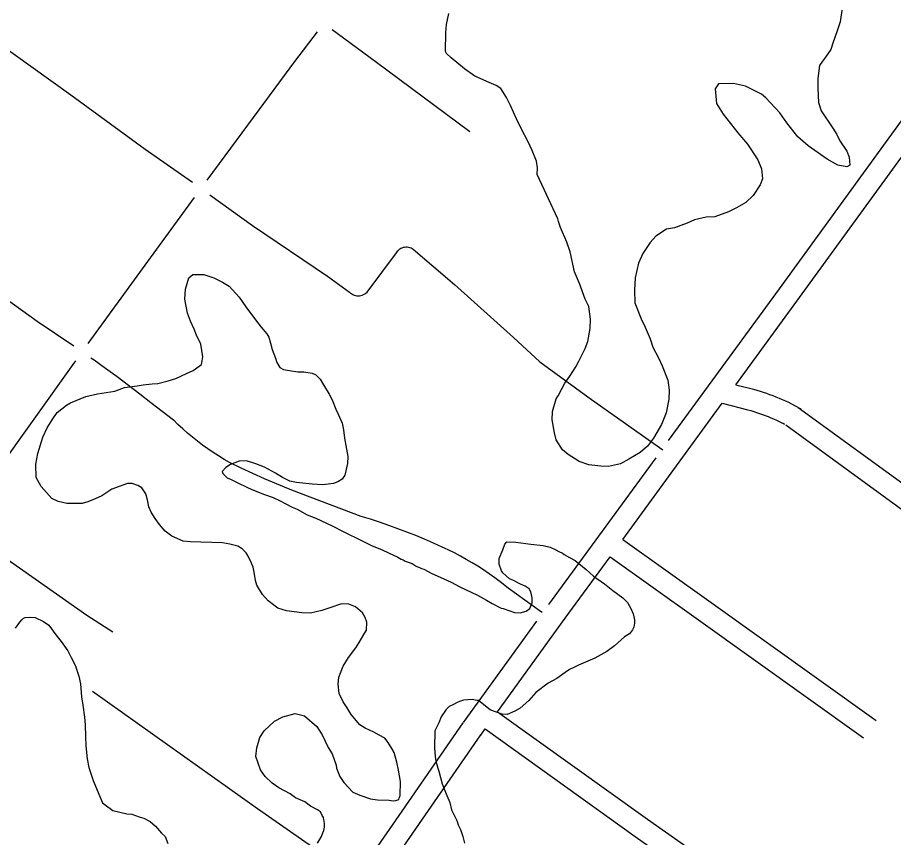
# Model space of a CAD drawing. Extents: x 3598634 to 3636690, y 517270 to 542944.
# Drawn here: x 3631986 to 3633219, y 536162 to 537317 of the extents above; entities that cross this region are included whole.
import ezdxf

# ---------------------------------------------------------------- set-up
doc = ezdxf.new("R2010")
doc.units = 0
doc.layers.add('V-ROAD-CNTR', color=7, linetype='Continuous')
doc.layers.add('V-SITE-VEGE', color=7, linetype='Continuous')

msp = doc.modelspace()

# ---------------------------------------------------------------- linework, layer by layer
at = {"layer": 'V-ROAD-CNTR'}
for p, q in [((3633085.4, 536767.3), (3633520.2, 536450.5)), ((3633067.7, 536743.1), (3633507.2, 536422.8))]:
    msp.add_line(p, q, dxfattribs=at)
for points in [[(3632902.8, 536720.9), (3633058.9, 536934.6), (3633331.6, 537310)], [(3632997.4, 536799.6), (3633083.2, 536917), (3633373.6, 537316.7)], [(3632232.7, 537084.4), (3632166.2, 537130.7), (3632061.2, 537207.3), (3631951.5, 537285.9), (3631935.6, 537298)], [(3632278.5, 537122.1), (3632326.3, 537186.6), (3632376.8, 537254.9), (3632408.5, 537296.5)], [(3632429.1, 537300), (3632489.7, 537255.3), (3632623.2, 537156)], [(3632253.3, 537087.7), (3632278.5, 537122.1)], [(3632086, 536857.5), (3632165.9, 536968.1), (3632235.6, 537063.4)], [(3632257.1, 537067.1), (3632317.1, 537023.9), (3632422.5, 536952.4), (3632453.7, 536929.9), (3632455.1, 536928.6), (3632456.7, 536927.5), (3632458.4, 536926.5), (3632460.2, 536925.7), (3632462.1, 536925.2), (3632464, 536924.9), (3632466, 536924.7), (3632467.9, 536924.8), (3632469.8, 536925.2), (3632471.7, 536925.7), (3632473.5, 536926.4), (3632475.2, 536927.4), (3632476.8, 536928.5), (3632478.3, 536929.8), (3632519.8, 536985.3), (3632520.7, 536986.9), (3632521.9, 536988.3), (3632523.2, 536989.6), (3632524.6, 536990.8), (3632526.1, 536991.7), (3632527.8, 536992.5), (3632529.5, 536993.1), (3632531.3, 536993.5), (3632533.1, 536993.6), (3632535, 536993.6), (3632536.8, 536993.4), (3632538.6, 536992.9), (3632540.3, 536992.3), (3632541.9, 536991.4), (3632543.4, 536990.4), (3632601.6, 536940.5), (3632684.7, 536866), (3632721.8, 536832), (3632794.4, 536778.6), (3632894.7, 536707.8)], [(3632065.6, 536854), (3632013.9, 536888.6), (3631899.3, 536970.7), (3631811.7, 537032)], [(3631912.7, 536613.7), (3631954.6, 536674), (3632064.6, 536827.8), (3632068.4, 536833)], [(3632089.7, 536837.4), (3632094, 536834.4), (3632110.2, 536822.7), (3632126.4, 536810.9), (3632142.4, 536799), (3632158.4, 536786.9), (3632174.2, 536774.7), (3632190, 536762.4), (3632205.7, 536750)], [(3632997.4, 536799.6), (3633022.3, 536793.2), (3633026.9, 536791.9), (3633031.5, 536790.6), (3633036.1, 536789.1), (3633040.6, 536787.6), (3633045.1, 536786), (3633049.6, 536784.3), (3633054, 536782.6), (3633058.5, 536780.7), (3633062.8, 536778.8), (3633067.2, 536776.8), (3633071.5, 536774.8), (3633075.8, 536772.6), (3633080, 536770.4), (3633089, 536765.5)], [(3632838.2, 536581.5), (3632978.4, 536773.5)], [(3632978.4, 536773.5), (3633014.6, 536764.2), (3633018.7, 536763.1), (3633022.7, 536761.9), (3633026.8, 536760.6), (3633030.8, 536759.2), (3633034.8, 536757.8), (3633038.8, 536756.3), (3633042.8, 536754.8), (3633046.7, 536753.1), (3633050.6, 536751.4), (3633054.5, 536749.7), (3633058.3, 536747.8), (3633062.1, 536745.9), (3633065.9, 536743.9), (3633064.2, 536744.9)], [(3632470.1, 536614), (3632384.5, 536646.4), (3632367.7, 536653), (3632350.9, 536659.9), (3632334.2, 536667.1), (3632317.7, 536674.5), (3632301.2, 536682.1), (3632284.9, 536689.9), (3632277, 536694.4), (3632269.3, 536699.2), (3632261.7, 536704.1), (3632254.2, 536709.2), (3632246.8, 536714.5), (3632239.6, 536720), (3632232.5, 536725.6), (3632225.6, 536731.5), (3632218.8, 536737.5), (3632212.1, 536743.6), (3632205.7, 536750)], [(3632734.3, 536490.1), (3632885.1, 536696.7)], [(3632724.7, 536479), (3632724, 536479.4), (3632712.1, 536487.6), (3632700.3, 536496), (3632688.6, 536504.5), (3632677, 536513.2), (3632665.6, 536522.1), (3632658, 536527.8), (3632650.2, 536533.3), (3632642.3, 536538.7), (3632634.3, 536543.8), (3632626.2, 536548.8), (3632618, 536553.6), (3632609.7, 536558.2), (3632601.3, 536562.7), (3632592.7, 536566.9), (3632584.1, 536570.9), (3632571.7, 536576.5), (3632559.3, 536581.9), (3632546.8, 536587), (3632534.2, 536592), (3632521.5, 536596.8), (3632508.8, 536601.4), (3632496, 536605.8), (3632483.1, 536610), (3632470.1, 536614)], [(3631916.1, 536592.9), (3632083.8, 536475.2), (3632120.3, 536451.3)], [(3632838.2, 536581.5), (3632959.3, 536495), (3633194.8, 536326.5)], [(3632757.3, 536470.7), (3632820.5, 536557.3)], [(3632820.5, 536557.3), (3632941.8, 536470.6), (3633177.3, 536302.1)], [(3632662, 536339), (3632757.3, 536470.7)], [(3632614, 536323.8), (3632717.4, 536466.7)], [(3632092.1, 536367.8), (3632324, 536202.9), (3632463.3, 536105.7)], [(3632662, 536339), (3632873, 536187.7), (3633029.7, 536077.2)], [(3632471.7, 536117.8), (3632509.9, 536173.1), (3632613.8, 536323.5)], [(3632638.3, 536306.2), (3632644.4, 536314.7)], [(3632644.4, 536314.7), (3632855.6, 536163.3), (3633012.5, 536052.7)], [(3632470.6, 536063.4), (3632534.5, 536156), (3632638.5, 536306.5)]]:
    msp.add_lwpolyline(points, dxfattribs=at)
at = {"layer": 'V-SITE-VEGE'}
for points in [[(3632688.5, 537174), (3632680.2, 537193), (3632674.7, 537204.2), (3632666.8, 537216.7), (3632659.9, 537220.9), (3632650.1, 537225.3), (3632629.9, 537234), (3632615.5, 537244.3), (3632596.6, 537260), (3632590.4, 537266), (3632588.7, 537268.9), (3632589.4, 537295.8), (3632590.3, 537306.9), (3632593.6, 537322.6)], [(3633147.2, 537329.9), (3633144.4, 537310.7), (3633140, 537297.9), (3633134.2, 537280.6), (3633131.1, 537271.9), (3633123.8, 537261), (3633119.6, 537255.2), (3633115.3, 537248.9)], [(3633115.3, 537248.9), (3633113.1, 537230.8), (3633112.7, 537217.4), (3633114, 537196.9), (3633117.8, 537185.1), (3633134.1, 537160.8), (3633139.7, 537151.8), (3633144.1, 537143), (3633153.7, 537128.7), (3633157, 537119.8), (3633157.9, 537108.7), (3633153.7, 537106.5), (3633140.9, 537108.6), (3633125.9, 537117.1), (3633099.5, 537135.9), (3633084.7, 537148.6), (3633069.4, 537168.3), (3633059.2, 537182.6), (3633039.9, 537203.5), (3633033.6, 537208.9), (3633011.1, 537220), (3632994.3, 537224), (3632973.2, 537223.4), (3632968.4, 537216.5), (3632970.2, 537195.4), (3632979.7, 537180.5), (3633000.1, 537154.3), (3633013.7, 537138.2), (3633028.3, 537116.2), (3633033.8, 537103.7), (3633035.2, 537089.7), (3633031.5, 537081), (3633021.8, 537066.1), (3633011.6, 537056.4), (3632998.5, 537048.6), (3632987.3, 537043), (3632967.8, 537035.9), (3632955.5, 537035.6), (3632939.1, 537032), (3632929, 537027), (3632911.3, 537020.4), (3632900.1, 537018.4), (3632884.7, 537008.8), (3632876.9, 536999.7), (3632866.5, 536984.2), (3632860.3, 536970.9), (3632855.7, 536950), (3632854.7, 536932.5), (3632855.4, 536914.9), (3632864.2, 536892.5), (3632869.7, 536880.7), (3632876.9, 536864.1), (3632880.6, 536852.3), (3632888.4, 536837.5), (3632894, 536826.3), (3632901.7, 536806.2), (3632903.6, 536792.1), (3632903.3, 536779.3), (3632899.3, 536760.1), (3632893, 536743.3), (3632881.4, 536724.3), (3632872.9, 536712.8), (3632862.8, 536704.3), (3632846.8, 536694.8), (3632834.9, 536688.1), (3632818.4, 536684.5), (3632807.4, 536684.7), (3632790.5, 536686.9), (3632777.1, 536691.4), (3632761.6, 536701.1), (3632753.6, 536707.8), (3632744.6, 536722), (3632742, 536732), (3632738.9, 536750.2), (3632739.2, 536761.9), (3632744.4, 536779.9), (3632747.4, 536783.9), (3632756.6, 536801.8), (3632763.9, 536811.5), (3632772.4, 536824.7), (3632776.7, 536832.8), (3632785.3, 536850.7), (3632789.1, 536860.5), (3632792.5, 536878.6), (3632792.8, 536892), (3632790.4, 536909.6), (3632785.4, 536920.2), (3632777.2, 536942.1), (3632770.6, 536958.6), (3632764.3, 536986.8), (3632759.4, 537000.4), (3632750.6, 537021.1), (3632747.9, 537029.3), (3632746.8, 537033.4), (3632718, 537095.5), (3632718.3, 537104.9), (3632716.8, 537114.3), (3632710.7, 537129.6), (3632705.2, 537141.5), (3632695.2, 537160.4), (3632688.5, 537174)], [(3632155.6, 536657.8), (3632147.5, 536660.3), (3632141.1, 536660.5), (3632119.3, 536652.3), (3632105, 536643.3), (3632095.5, 536638.9), (3632085.5, 536634.4), (3632077.2, 536632.3), (3632065, 536632.1), (3632055.6, 536632.3), (3632043.4, 536635), (3632034.8, 536639.3), (3632019.4, 536656), (3632012.7, 536669.1), (3632012.1, 536687.8), (3632014.8, 536702.9), (3632021.8, 536725.5), (3632028, 536738.8), (3632035.9, 536751.4), (3632042, 536760.6), (3632055.1, 536770.8), (3632061, 536774.2), (3632082.3, 536783), (3632098.8, 536786.6), (3632123.4, 536790.7), (3632137, 536795.6), (3632154.6, 536798), (3632163.4, 536799.6), (3632175.7, 536801), (3632183.9, 536801.4), (3632198.6, 536805.1), (3632209.2, 536808.3), (3632224, 536815.5), (3632233.4, 536819.4), (3632241.8, 536825.6), (3632245.4, 536827.8), (3632246.1, 536833.1), (3632247.4, 536838.9), (3632244.3, 536856.5), (3632238.2, 536869.5), (3632235, 536877.8), (3632230, 536889), (3632225.6, 536900.2), (3632222, 536920.2), (3632223, 536934.2), (3632227.5, 536949.9), (3632232.9, 536955), (3632248.6, 536954.6), (3632262.5, 536950.1), (3632274.7, 536944), (3632284.4, 536938.5)], [(3632284.4, 536938.5), (3632298.1, 536922.9), (3632307.7, 536909.2), (3632321.2, 536890.8), (3632329.1, 536880.6), (3632337.1, 536871.1), (3632339.9, 536866.3), (3632342.6, 536858.1), (3632344.7, 536849.2), (3632349.6, 536836.8), (3632351.2, 536830.9), (3632355.7, 536823.8), (3632360.9, 536820.8), (3632369, 536819.4), (3632380.7, 536817.9), (3632389.4, 536817.7), (3632401.1, 536815.6), (3632406.3, 536813.7), (3632412.5, 536807.2), (3632417, 536799.4), (3632424.9, 536786.4), (3632429.3, 536778.1), (3632434.2, 536765.1), (3632437.6, 536758), (3632443.1, 536745.6), (3632445.2, 536736.2), (3632446.6, 536724.5), (3632448.7, 536713.9), (3632451.2, 536698.6), (3632451, 536688.7), (3632447, 536672.4), (3632443.4, 536666.7), (3632437.4, 536662.7), (3632431, 536660.6), (3632416.3, 536658.6), (3632401.1, 536659.6), (3632379, 536661.9), (3632369.7, 536663.9), (3632359.3, 536668.9), (3632349.5, 536675), (3632334, 536683.5), (3632321.8, 536687.9), (3632308.5, 536692.4), (3632298.5, 536692.1), (3632286.1, 536687.1), (3632279.6, 536683.2), (3632274.2, 536677.5), (3632275.3, 536674.5), (3632281.6, 536668.5), (3632287.3, 536666.1), (3632295.4, 536661.7), (3632311, 536654.3), (3632318.5, 536651.2), (3632334.1, 536645), (3632346.3, 536640.6), (3632356.1, 536636.2), (3632363, 536632.5), (3632372.8, 536627), (3632379.8, 536624.5), (3632394.2, 536616.5), (3632406.3, 536611.5), (3632429.4, 536601), (3632445.6, 536592.4), (3632470.4, 536580.1), (3632484.8, 536573.3), (3632499.8, 536567), (3632508.5, 536562.7), (3632521.8, 536556.5), (3632526.4, 536554.1), (3632529.3, 536552.8), (3632532.1, 536551), (3632542, 536547.8), (3632547.7, 536544.2), (3632552.9, 536541.7), (3632555.2, 536540.5), (3632558.2, 536539.8), (3632569.7, 536533.7), (3632581.2, 536528.7), (3632596.8, 536521.3), (3632608.9, 536515.1), (3632633.8, 536503.4), (3632646.4, 536496), (3632654.5, 536491.2), (3632667.2, 536485), (3632670.1, 536484.3), (3632685.7, 536478.7), (3632693.9, 536478.5), (3632702.1, 536480.6), (3632707.5, 536484.5), (3632710.6, 536492.6), (3632710.8, 536499.6), (3632708.7, 536507.9), (3632706.5, 536512), (3632700.7, 536515.7), (3632694.4, 536518.8), (3632683.4, 536524.3), (3632678.8, 536526.2), (3632669.6, 536534.6), (3632667.4, 536537.6), (3632664.1, 536547), (3632664.3, 536554.6)], [(3632417.7, 536171.8), (3632418.4, 536176.4), (3632418.6, 536181.7), (3632417, 536189.9), (3632415.4, 536192.9), (3632412.6, 536198.2), (3632408.5, 536200.7), (3632398.8, 536206.2), (3632390.7, 536212.2), (3632377.4, 536217.8), (3632370, 536223.3), (3632354.4, 536231.9), (3632344.7, 536238.5), (3632335, 536247.6), (3632328.2, 536257.1), (3632321.7, 536275.9), (3632323.1, 536288.2), (3632327.6, 536302.7), (3632333.7, 536311.9), (3632348.1, 536325.5), (3632359.9, 536331.6), (3632377, 536336.5), (3632390.4, 536333.2), (3632407.5, 536318.1), (3632415.4, 536306.3), (3632423.7, 536288.5), (3632429.3, 536279.6), (3632434.7, 536263.7), (3632435.2, 536259.6), (3632440.2, 536247.8), (3632445.8, 536239.4), (3632458.3, 536225.7), (3632468.1, 536221.3), (3632483.2, 536216.3), (3632493.1, 536214.8), (3632509.4, 536214.4), (3632515.2, 536213.7), (3632518.8, 536214.2), (3632522.9, 536215.2), (3632523.5, 536217.5), (3632524.8, 536221), (3632525.3, 536240.9), (3632522.8, 536256.7), (3632520.1, 536267.9), (3632516.4, 536281.4), (3632513.1, 536287.4), (3632508, 536295.7), (3632503.5, 536301.6), (3632495.4, 536305.9), (3632487.9, 536310.2), (3632475.8, 536315.8), (3632468.3, 536320.7), (3632455.8, 536335), (3632450.2, 536344.5), (3632444.6, 536352.8), (3632439.1, 536364.7), (3632437.7, 536377.6), (3632438.5, 536387.5), (3632444.8, 536403.1), (3632452.1, 536415.2), (3632462.4, 536428.9), (3632467.2, 536436.4), (3632474, 536447.9), (3632477.6, 536453.7), (3632477.9, 536465.3), (3632475.8, 536471.8), (3632471.8, 536478.4), (3632462.1, 536486.8), (3632452.9, 536490.5), (3632442.3, 536490.8), (3632425.8, 536485.4), (3632414.6, 536481.6), (3632398.8, 536477.9), (3632386.5, 536478.2), (3632365, 536481.1), (3632352.8, 536484.9), (3632339, 536495.2), (3632331.1, 536504.2), (3632323.2, 536517.3), (3632321.1, 536523.8), (3632319.6, 536535.5), (3632318, 536542.5), (3632315.9, 536548.4), (3632310.8, 536557.9), (3632308, 536562.7), (3632302.4, 536568.6), (3632296.6, 536572.3), (3632285, 536574.9), (3632275.1, 536576.9), (3632229.5, 536578.1), (3632219.6, 536579), (3632203.5, 536586.4), (3632194.3, 536593.1), (3632186.3, 536602.6), (3632180.1, 536611), (3632174.5, 536619.9), (3632171.2, 536627.6), (3632169.1, 536637.5), (3632167, 536645.8), (3632161.4, 536654.1), (3632155.6, 536657.8)], [(3632664.3, 536554.6), (3632669.3, 536566.8), (3632672.4, 536574.9), (3632674.9, 536578.3), (3632687.7, 536578), (3632708.7, 536575.1), (3632726.2, 536572.9), (3632736, 536570.9), (3632744.1, 536567.2), (3632748.1, 536564.7), (3632753.3, 536562.2), (3632755.6, 536560.4), (3632763.1, 536556.1), (3632771.2, 536551.8), (3632786.6, 536539.2), (3632796.9, 536530.1), (3632812.4, 536519.2), (3632824.4, 536509.6), (3632838.2, 536499.3), (3632845, 536492.7), (3632849.5, 536484.4), (3632852.8, 536476.7), (3632854.9, 536468.5), (3632854.8, 536463.8), (3632854.1, 536458), (3632852.2, 536454.5), (3632848, 536448.8), (3632840.9, 536444.3), (3632826.5, 536431.8), (3632815.8, 536423.9), (3632799.2, 536414.4), (3632789.1, 536410), (3632776.1, 536404.5), (3632769.6, 536401.1), (3632763.1, 536398.4), (3632757.2, 536394.4), (3632745.3, 536386), (3632733.4, 536379.3), (3632716.1, 536366.3), (3632705.9, 536354.8), (3632693.9, 536344), (3632686.2, 536339.6), (3632675.6, 536335.2), (3632668.6, 536335.4), (3632657.6, 536339.1), (3632651.8, 536341.6), (3632640.3, 536350.7), (3632635.2, 536354.9), (3632632.9, 536355), (3632626.5, 536356.3), (3632614.2, 536355.5), (3632608.3, 536353.3), (3632604.1, 536351.6), (3632600, 536349.4), (3632594.1, 536346.6), (3632589.9, 536342.1), (3632582.6, 536331.7), (3632579.4, 536323.6), (3632573.9, 536312.1), (3632573.3, 536288.1), (3632574.1, 536275.8), (3632575.1, 536269.4), (3632577.8, 536259.4), (3632579.4, 536255.3), (3632584.2, 536237.6), (3632590.8, 536221.1), (3632594.7, 536211), (3632597.3, 536201), (3632604.5, 536185.7), (3632606.7, 536179.8), (3632610, 536173.2), (3632613.3, 536163.2), (3632615.4, 536153.8)], [(3631983.3, 536456.5), (3631989.4, 536465.1), (3631992.4, 536468.6), (3631994.8, 536470.8), (3631997.1, 536471.9), (3632004.7, 536472.3), (3632011.1, 536471.6), (3632022.7, 536466), (3632030.2, 536461.1), (3632040.3, 536447.4), (3632047.7, 536437.9), (3632057.3, 536424.8), (3632061.7, 536415.3), (3632067.8, 536403.5), (3632068.9, 536400.5), (3632072.7, 536389.3), (3632074.8, 536378.2), (3632076.6, 536360), (3632078.1, 536348.3), (3632080.6, 536331.3), (3632081.5, 536320.7), (3632082.2, 536304.3), (3632082.4, 536290.9), (3632084.3, 536272.7), (3632086.9, 536260.4), (3632092.9, 536242.1), (3632098.4, 536228.5), (3632106.1, 536210.8), (3632109.5, 536207.8), (3632120.4, 536199.9), (3632140.2, 536195.3), (3632147.2, 536194.6), (3632157.6, 536190.8), (3632164, 536188.9), (3632173.2, 536184.5), (3632180.6, 536177.9), (3632189.1, 536167.8), (3632194.3, 536163.5), (3632198.1, 536153.5)], [(3632408.5, 536153.9), (3632414, 536163.1), (3632415.9, 536168.3), (3632417.7, 536171.8)]]:
    msp.add_lwpolyline(points, dxfattribs=at)

doc.saveas('drawing.dxf')
